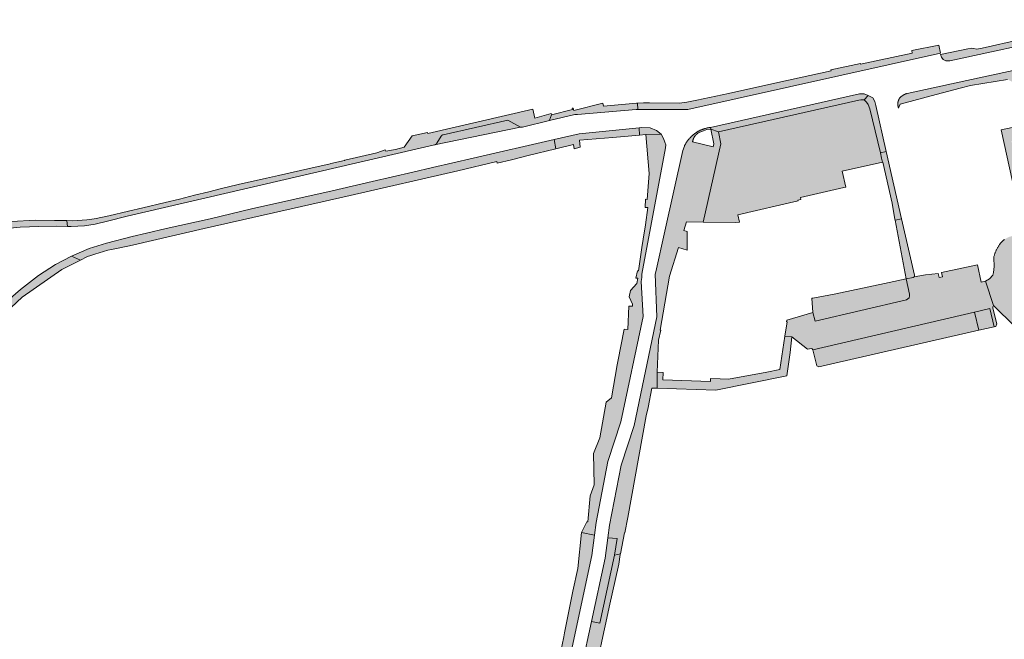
# Model space of a CAD drawing. Extents: x 97094 to 109644, y 463509 to 471969.
# Tile 343 of 362: x 106029 to 106265, y 470859 to 471007. Entities that reach past the tile are written whole.
import ezdxf

# ---------------------------------------------------------------- set-up
doc = ezdxf.new("R2010")
doc.units = 0
doc.layers.add('109 Onkruidbestrijding elementen', color=6, linetype='Continuous', lineweight=20, true_color=0xff00ff)

msp = doc.modelspace()

# ---------------------------------------------------------------- hatches: boundary and pattern name
at = {"layer": '109 Onkruidbestrijding elementen', "true_color": 0xff00ff}
for points in [[(106287.45, 471004.93), (106289.43, 471005.36), (106289.04, 471007.19), (106288.95, 471007.16), (106269.27, 471002.46), (106260.12, 471000.4), (106258.78, 471000.1), (106258.09, 471000.32), (106257.5, 471000.37), (106256.66, 471000.24), (106250.12, 470998.87), (106250.33, 470998.17), (106250.75, 470997.64), (106251.41, 470997.33), (106252.32, 470997.35), (106253.43, 470997.59), (106277.84, 471002.86), (106287.45, 471004.93)], [(106177.37, 470987.17), (106177.44, 470985.64), (106177.81, 470985.65), (106189.43, 470985.63), (106250.06, 470999.16), (106249.71, 471001.07), (106243.21, 470999.79), (106243.28, 470999.16), (106230.89, 470996.5), (106230.85, 470996.71), (106223.78, 470995.18), (106223.81, 470994.92), (106211.06, 470992.15), (106199.19, 470989.47), (106191.6, 470987.88), (106189.18, 470987.43), (106187.32, 470987.16), (106180.22, 470987.21), (106178.79, 470987.21), (106177.37, 470987.17)], [(106240.03, 470986), (106240.39, 470986.91), (106249.09, 470989.23), (106254.85, 470990.77), (106257.28, 470991.42), (106266.22, 470992.88), (106267.69, 470992.08), (106272.62, 470993.15), (106273.02, 470994.32), (106291.96, 470998.89), (106294.44, 470999.49), (106297.59, 471000.1), (106297.24, 471001.41), (106294.34, 471000.85), (106288.57, 470999.59), (106279.03, 470997.49), (106278.53, 470997.38), (106268.24, 470995.14), (106254.59, 470992.2), (106242.11, 470989.51), (106242.04, 470989.49), (106241.97, 470989.47), (106241.91, 470989.44), (106241.84, 470989.42), (106241.77, 470989.39), (106241.7, 470989.37), (106241.64, 470989.34), (106241.57, 470989.31), (106241.51, 470989.28), (106241.44, 470989.25), (106241.38, 470989.22), (106241.32, 470989.18), (106241.25, 470989.15), (106241.19, 470989.11), (106241.13, 470989.08), (106241.07, 470989.04), (106241.01, 470989), (106240.95, 470988.96), (106240.89, 470988.92), (106240.83, 470988.88), (106240.77, 470988.84), (106240.72, 470988.79), (106240.66, 470988.75), (106240.6, 470988.7), (106240.55, 470988.65), (106240.5, 470988.61), (106240.44, 470988.56), (106240.39, 470988.51), (106240.34, 470988.46), (106240.31, 470988.41), (106240.27, 470988.36), (106240.24, 470988.31), (106240.21, 470988.25), (106240.19, 470988.2), (106240.16, 470988.15), (106240.13, 470988.09), (106240.1, 470988.04), (106240.08, 470987.98), (106240.06, 470987.93), (106240.03, 470987.87), (106240.01, 470987.81), (106239.99, 470987.76), (106239.97, 470987.7), (106239.95, 470987.64), (106239.93, 470987.59), (106239.91, 470987.53), (106239.9, 470987.47), (106239.88, 470987.41), (106239.87, 470987.35), (106239.86, 470987.29), (106239.84, 470987.23), (106239.83, 470987.17), (106239.82, 470987.11), (106239.82, 470987.06), (106239.83, 470987), (106239.83, 470986.94), (106239.84, 470986.88), (106239.84, 470986.82), (106239.85, 470986.76), (106239.86, 470986.7), (106239.86, 470986.64), (106239.87, 470986.58), (106239.89, 470986.52), (106239.9, 470986.46), (106239.91, 470986.4), (106239.92, 470986.34), (106239.94, 470986.29), (106239.96, 470986.23), (106239.97, 470986.17), (106239.99, 470986.11), (106240.01, 470986.06), (106240.03, 470986)], [(106231.78, 470987.98), (106232.7, 470989.04), (106231.8, 470989.38), (106230.62, 470989.43), (106194.86, 470981.36), (106194.96, 470980.95), (106196.76, 470980.33), (106230.51, 470987.89), (106231, 470987.99), (106231.78, 470987.98)], [(106237.08, 470975.55), (106234.55, 470986.61), (106234.31, 470987.53), (106233.82, 470988.46), (106232.7, 470989.04), (106231.78, 470987.98), (106232.35, 470987.42), (106232.75, 470986.83), (106233.13, 470985.79), (106235.66, 470975.25), (106237.08, 470975.55)], [(106177.37, 470987.17), (106177.11, 470987.17), (106169.2, 470986.47), (106169.01, 470987.18), (106162.06, 470985.39), (106161.89, 470986), (106161.69, 470985.95), (106161.76, 470985.63), (106156.67, 470984.37), (106156.21, 470983.1), (106156.24, 470982.99), (106162.32, 470984.47), (106162.91, 470984.48), (106177.05, 470985.64), (106177.44, 470985.64), (106177.37, 470987.17)], [(106235.66, 470975.25), (106233.13, 470985.79), (106232.75, 470986.83), (106232.35, 470987.42), (106231.78, 470987.98), (106231, 470987.99), (106230.51, 470987.89), (106196.76, 470980.33), (106197.36, 470977.38), (106193.1, 470958.62), (106200.83, 470958.54), (106201.8, 470958.65), (106201.4, 470960.4), (106215.91, 470963.72), (106215.87, 470963.89), (106216.6, 470964.05), (106216.49, 470964.56), (106226.92, 470966.91), (106227.37, 470967.01), (106226.5, 470970.84), (106236.18, 470973.02), (106235.96, 470973.99), (106235.66, 470975.25)], [(106130.22, 470979.26), (106130.23, 470979.27), (106130.24, 470979.28), (106130.24, 470979.29), (106130.25, 470979.3), (106130.26, 470979.31), (106130.27, 470979.32), (106130.28, 470979.33), (106130.28, 470979.34), (106130.29, 470979.35), (106130.3, 470979.36), (106130.31, 470979.37), (106130.32, 470979.38), (106130.33, 470979.39), (106130.33, 470979.4), (106130.34, 470979.41), (106130.35, 470979.42), (106130.36, 470979.43), (106130.37, 470979.44), (106130.38, 470979.45), (106130.39, 470979.45), (106130.4, 470979.46), (106130.41, 470979.47), (106130.42, 470979.48), (106130.43, 470979.48), (106130.44, 470979.49), (106130.45, 470979.5), (106130.46, 470979.51), (106130.47, 470979.51), (106130.49, 470979.52), (106130.5, 470979.53), (106130.51, 470979.53), (106130.52, 470979.54), (106130.53, 470979.54), (106130.54, 470979.55), (106130.55, 470979.56), (106130.56, 470979.56), (106130.58, 470979.57), (106130.59, 470979.57), (106130.6, 470979.58), (106130.61, 470979.58), (106130.62, 470979.58), (106130.64, 470979.59), (106130.65, 470979.59), (106130.66, 470979.6), (106130.67, 470979.6), (106130.69, 470979.6), (106130.7, 470979.61), (106130.71, 470979.61), (106146.24, 470983.1), (106149.26, 470981.43), (106149.27, 470981.43), (106149.29, 470981.42), (106149.3, 470981.42), (106149.31, 470981.42), (106149.32, 470981.41), (106149.33, 470981.41), (106149.35, 470981.41), (106149.36, 470981.4), (106149.37, 470981.4), (106149.38, 470981.4), (106149.39, 470981.39), (106149.41, 470981.39), (106149.42, 470981.39), (106149.43, 470981.39), (106149.44, 470981.39), (106149.46, 470981.38), (106149.47, 470981.38), (106149.48, 470981.38), (106149.49, 470981.38), (106149.5, 470981.38), (106149.52, 470981.38), (106149.53, 470981.38), (106149.54, 470981.38), (106149.55, 470981.38), (106149.57, 470981.38), (106149.58, 470981.38), (106149.59, 470981.38), (106149.6, 470981.38), (106149.62, 470981.38), (106149.63, 470981.38), (106149.64, 470981.38), (106149.65, 470981.39), (106149.67, 470981.39), (106149.68, 470981.39), (106149.69, 470981.39), (106149.7, 470981.4), (106149.71, 470981.4), (106149.73, 470981.4), (106156.24, 470982.99), (106156.21, 470983.1), (106156.67, 470984.37), (106156.59, 470984.7), (106152.71, 470983.59), (106152.19, 470985.74), (106127.04, 470979.86), (106126.96, 470980.15), (106123.25, 470979.36), (106121.35, 470976.58), (106119.25, 470976.09), (106116.93, 470975.67), (106116.74, 470975.97), (106114.78, 470975.28), (106107.04, 470973.46), (106106.99, 470973.45), (106103.73, 470972.68), (106103.54, 470972.64), (106098.16, 470971.42), (106091.11, 470969.83), (106088.27, 470969.19), (106081.49, 470967.66), (106077.11, 470966.58), (106074.43, 470965.91), (106071.01, 470965.07), (106067.38, 470964.17), (106063.9, 470963.31), (106058.55, 470962.06), (106055.12, 470961.26), (106050.42, 470960.17), (106048.49, 470959.72), (106047.36, 470959.51), (106045.84, 470959.29), (106045.15, 470959.19), (106041.66, 470958.97), (106040.29, 470958.99), (106040.48, 470957.59), (106041.39, 470957.57), (106044.55, 470957.76), (106047.1, 470958.12), (106050.12, 470958.89), (106054.81, 470960.09), (106128.64, 470977.17), (106128.66, 470977.17), (106128.67, 470977.18), (106128.68, 470977.18), (106128.7, 470977.18), (106128.71, 470977.19), (106128.73, 470977.19), (106128.74, 470977.2), (106128.75, 470977.2), (106128.77, 470977.21), (106128.78, 470977.21), (106128.8, 470977.22), (106128.81, 470977.23), (106128.82, 470977.23), (106128.84, 470977.24), (106128.85, 470977.24), (106128.86, 470977.25), (106128.87, 470977.26), (106128.89, 470977.27), (106128.9, 470977.27), (106128.91, 470977.28), (106128.93, 470977.29), (106128.94, 470977.3), (106128.95, 470977.31), (106128.96, 470977.32), (106128.97, 470977.32), (106128.99, 470977.33), (106129, 470977.34), (106129.01, 470977.35), (106129.02, 470977.36), (106129.03, 470977.37), (106129.04, 470977.38), (106129.05, 470977.39), (106129.06, 470977.4), (106129.07, 470977.41), (106129.08, 470977.42), (106129.09, 470977.43), (106129.1, 470977.45), (106129.11, 470977.46), (106129.12, 470977.47), (106129.13, 470977.48), (106129.14, 470977.49), (106129.15, 470977.5), (106129.16, 470977.52), (106129.17, 470977.53), (106129.18, 470977.54), (106129.18, 470977.55), (106129.19, 470977.57), (106130.22, 470979.26)], [(106130.71, 470979.61), (106130.7, 470979.61), (106130.69, 470979.6), (106130.67, 470979.6), (106130.66, 470979.6), (106130.65, 470979.59), (106130.64, 470979.59), (106130.62, 470979.58), (106130.61, 470979.58), (106130.6, 470979.58), (106130.59, 470979.57), (106130.58, 470979.57), (106130.56, 470979.56), (106130.55, 470979.56), (106130.54, 470979.55), (106130.53, 470979.54), (106130.52, 470979.54), (106130.51, 470979.53), (106130.5, 470979.53), (106130.49, 470979.52), (106130.47, 470979.51), (106130.46, 470979.51), (106130.45, 470979.5), (106130.44, 470979.49), (106130.43, 470979.48), (106130.42, 470979.48), (106130.41, 470979.47), (106130.4, 470979.46), (106130.39, 470979.45), (106130.38, 470979.45), (106130.37, 470979.44), (106130.36, 470979.43), (106130.35, 470979.42), (106130.34, 470979.41), (106130.33, 470979.4), (106130.33, 470979.39), (106130.32, 470979.38), (106130.31, 470979.37), (106130.3, 470979.36), (106130.29, 470979.35), (106130.28, 470979.34), (106130.28, 470979.33), (106130.27, 470979.32), (106130.26, 470979.31), (106130.25, 470979.3), (106130.24, 470979.29), (106130.24, 470979.28), (106130.23, 470979.27), (106130.22, 470979.26), (106129.19, 470977.57), (106129.18, 470977.55), (106129.18, 470977.54), (106129.17, 470977.53), (106129.16, 470977.52), (106129.15, 470977.5), (106129.14, 470977.49), (106129.13, 470977.48), (106129.12, 470977.47), (106129.11, 470977.46), (106129.1, 470977.45), (106129.09, 470977.43), (106129.08, 470977.42), (106129.07, 470977.41), (106129.06, 470977.4), (106129.05, 470977.39), (106129.04, 470977.38), (106129.03, 470977.37), (106129.02, 470977.36), (106129.01, 470977.35), (106129, 470977.34), (106128.99, 470977.33), (106128.97, 470977.32), (106128.96, 470977.32), (106128.95, 470977.31), (106128.94, 470977.3), (106128.93, 470977.29), (106128.91, 470977.28), (106128.9, 470977.27), (106128.89, 470977.27), (106128.87, 470977.26), (106128.86, 470977.25), (106128.85, 470977.24), (106128.84, 470977.24), (106128.82, 470977.23), (106128.81, 470977.23), (106128.8, 470977.22), (106128.78, 470977.21), (106128.77, 470977.21), (106128.75, 470977.2), (106128.74, 470977.2), (106128.73, 470977.19), (106128.71, 470977.19), (106128.7, 470977.18), (106128.68, 470977.18), (106128.67, 470977.18), (106128.66, 470977.17), (106128.64, 470977.17), (106149.26, 470981.43), (106146.24, 470983.1), (106130.71, 470979.61)], [(106157.33, 470978.46), (106157.33, 470978.44), (106157.75, 470976.22), (106161.94, 470977.24), (106162.1, 470976.25), (106163.59, 470976.62), (106163.45, 470978.3), (106171.4, 470978.97), (106177.84, 470979.51), (106177.73, 470981.26), (106163.3, 470979.84), (106157.33, 470978.46)], [(106169.8, 470915.46), (106168.32, 470906.87), (106166.81, 470903.08), (106166.93, 470895.58), (106166, 470892.95), (106165.4, 470886.74), (106165.2, 470886.74), (106163.86, 470884.15), (106167.01, 470883.53), (106167.4, 470886.53), (106170.22, 470901.23), (106173.38, 470910.7), (106178.7, 470936.02), (106178.26, 470944.35), (106178.36, 470945.34), (106178.42, 470946.11), (106184.03, 470976.45), (106184.11, 470977.16), (106183.94, 470977.82), (106183.59, 470978.72), (106183.05, 470979.74), (106179.33, 470979.64), (106180.13, 470970.27), (106179.63, 470964.08), (106179.24, 470964.11), (106179.2, 470962.11), (106179.86, 470962.1), (106179.23, 470957.97), (106178.7, 470954.51), (106178.4, 470952.5), (106177.55, 470946.93), (106177.34, 470946.96), (106176.98, 470945.21), (106177.42, 470945.2), (106177.15, 470943.87), (106175.63, 470942.19), (106175.33, 470940.67), (106176.13, 470938.93), (106176.11, 470938.44), (106175.3, 470938.47), (106175.05, 470932.89), (106174.18, 470932.92), (106172.64, 470925.19), (106172.49, 470924.37), (106171.07, 470916.5), (106169.8, 470915.46)], [(106177.84, 470979.51), (106179.33, 470979.64), (106183.05, 470979.74), (106181.93, 470980.58), (106180.41, 470981.23), (106178.27, 470981.31), (106177.73, 470981.26), (106177.84, 470979.51)], [(106045.16, 470950.3), (106045.3, 470950.37), (106046.1, 470950.62), (106047.08, 470950.93), (106050.16, 470951.91), (106051.04, 470952.09), (106055.4, 470952.96), (106056.44, 470953.16), (106073.31, 470957.08), (106108.37, 470964.99), (106134.18, 470970.91), (106143.6, 470973.15), (106143.68, 470972.81), (106147.09, 470973.6), (106151.08, 470974.59), (106157.75, 470976.22), (106157.33, 470978.44), (106157.33, 470978.46), (106137.89, 470973.95), (106128.14, 470971.75), (106123.41, 470970.64), (106113.64, 470968.35), (106104.06, 470966.14), (106094.38, 470963.99), (106084.7, 470961.84), (106074.75, 470959.44), (106064.16, 470957.07), (106059.43, 470955.96), (106056.02, 470955.17), (106049.86, 470953.54), (106045.68, 470952.33), (106041.44, 470950.47), (106043.6, 470949.52), (106045.16, 470950.3)], [(106240.77, 470959.42), (106237.08, 470975.55), (106235.66, 470975.25), (106235.96, 470973.99), (106236.18, 470973.02), (106236.26, 470973.04), (106238.49, 470963.15), (106239.17, 470959.23), (106239.21, 470959.06), (106240.77, 470959.42)], [(105980.56, 470937.16), (105981.48, 470937.88), (105983.62, 470939.66), (105987.76, 470943.11), (105992.85, 470946.41), (105997.45, 470948.93), (106002.05, 470950.91), (106007.26, 470952.71), (106012.49, 470954.39), (106017.97, 470955.79), (106024.37, 470956.95), (106029.12, 470957.43), (106033.58, 470957.61), (106037.81, 470957.67), (106040.48, 470957.59), (106040.29, 470958.99), (106037.34, 470959.05), (106032.76, 470959.1), (106027.07, 470958.74), (106022.02, 470958.14), (106019.45, 470957.6), (106017.11, 470957.12), (106011.33, 470955.49), (106003.19, 470952.85), (105998.77, 470951.08), (105993.78, 470948.83), (105990.88, 470946.96), (105988.92, 470945.69), (105983.08, 470941.14), (105979.9, 470938.43), (105978.77, 470937.7), (105977.7, 470937.32), (105978.69, 470936.16), (105978.68, 470936.15), (105978.78, 470936.18), (105978.87, 470936.22), (105978.97, 470936.25), (105979.06, 470936.29), (105979.16, 470936.33), (105979.25, 470936.37), (105979.35, 470936.41), (105979.44, 470936.45), (105979.53, 470936.5), (105979.62, 470936.54), (105979.71, 470936.59), (105979.8, 470936.64), (105979.89, 470936.69), (105979.97, 470936.75), (105980.06, 470936.8), (105980.15, 470936.86), (105980.23, 470936.91), (105980.31, 470936.97), (105980.4, 470937.03), (105980.48, 470937.09), (105980.56, 470937.16)], [(106243.75, 470945.48), (106243.83, 470945.68), (106243.86, 470945.91), (106240.77, 470959.42), (106239.21, 470959.06), (106241.88, 470945.01), (106243.5, 470945.35), (106243.74, 470945.47), (106243.75, 470945.48)], [(106021.3, 470932.26), (106021.96, 470933.02), (106022.57, 470933.72), (106024.26, 470935.67), (106029.62, 470940.65), (106039.14, 470947.28), (106043.6, 470949.52), (106041.44, 470950.47), (106037.59, 470948.44), (106033.56, 470945.8), (106029.19, 470942.48), (106024.27, 470938.23), (106020.2, 470934.12), (106016.46, 470929.13), (106013.24, 470923.22), (106010.7, 470916.78), (106008.79, 470910.39), (106007.36, 470903.07), (106006.65, 470895.11), (106006.61, 470888.79), (106007.31, 470882.68), (106009.38, 470873.32), (106010.61, 470873.56), (106009.14, 470880.64), (106008.29, 470885.02), (106008.17, 470886.68), (106008.07, 470888.1), (106008.01, 470888.79), (106007.96, 470893.54), (106008.59, 470900.62), (106009.76, 470907.27), (106011.54, 470914.91), (106013.76, 470919.96), (106014.18, 470920.92), (106015.25, 470923.34), (106019.22, 470929.86), (106021.3, 470932.26)], [(106258.95, 470948.42), (106250.32, 470946.51), (106250.55, 470945.51), (106249.76, 470945.32), (106249.52, 470946.34), (106246.46, 470945.96), (106243.75, 470945.48), (106243.74, 470945.47), (106243.5, 470945.35), (106241.88, 470945.01), (106242.66, 470941.33), (106242.68, 470940.95), (106242.59, 470940.44), (106241.95, 470939.99), (106219.97, 470934.86), (106219.48, 470936.92), (106213.21, 470935.14), (106213.14, 470934.67), (106213.25, 470934.7), (106212.73, 470931.24), (106214.39, 470931.14), (106218.17, 470928.15), (106219.1, 470928.29), (106219.28, 470928.22), (106219.42, 470928.02), (106258.27, 470937.05), (106261.95, 470937.92), (106262.96, 470933.51), (106263.38, 470933.61), (106263.66, 470934.25), (106262.63, 470938.01), (106262.68, 470938.29), (106262.81, 470938.59), (106260.86, 470944.47), (106259.88, 470944.24), (106258.95, 470948.42)], [(106219.45, 470940.39), (106219.22, 470940.35), (106219.48, 470936.92), (106219.97, 470934.86), (106241.95, 470939.99), (106242.59, 470940.44), (106242.68, 470940.95), (106242.66, 470941.33), (106241.88, 470945.01), (106237.78, 470944.17), (106232.87, 470943.07), (106232.87, 470943.1), (106224.57, 470941.33), (106219.45, 470940.39)], [(106259.28, 470932.67), (106258.27, 470937.05), (106219.42, 470928.02), (106220.41, 470924.17), (106220.91, 470923.9), (106259.28, 470932.67)], [(106259.28, 470932.67), (106262.96, 470933.51), (106261.95, 470937.92), (106258.27, 470937.05), (106259.28, 470932.67)], [(106208.36, 470922.66), (106199.22, 470920.92), (106197.17, 470921.03), (106194.88, 470921.11), (106194.85, 470920.36), (106183.43, 470920.75), (106183.5, 470922.55), (106182.1, 470922.6), (106182.06, 470918.97), (106182.05, 470918.89), (106182.01, 470918.77), (106196.15, 470918.34), (106213.21, 470921.71), (106214.02, 470927.36), (106214.39, 470931.14), (106212.73, 470931.24), (106211.55, 470923.25), (106208.36, 470922.66)], [(106167.01, 470883.53), (106163.86, 470884.15), (106162.99, 470875.55), (106161.79, 470870.12), (106159.78, 470860.1), (106159.67, 470859.09), (106158.03, 470851.42), (106156.39, 470843.75), (106155.24, 470837.04), (106155.22, 470836.1), (106154.4, 470830.34), (106153.63, 470824.96), (106152.15, 470814.7), (106150.6, 470803), (106150.6, 470802.95), (106148.75, 470791.27), (106148.25, 470788.28), (106151.65, 470788.43), (106151.86, 470789.4), (106156.07, 470819.35), (106155.88, 470826.91), (106160.9, 470853.26), (106166.36, 470878.65), (106167.01, 470883.53)], [(106170.22, 470882.91), (106169.57, 470878), (106166.29, 470862.84), (106168.31, 470862.37), (106171.86, 470878.75), (106172.43, 470882.68), (106170.22, 470882.91)], [(106166.29, 470862.84), (106163.96, 470852.07), (106165.96, 470851.78), (106163.04, 470836.35), (106161.07, 470836.74), (106159.18, 470826.67), (106159.33, 470819.14), (106155.03, 470788.59), (106157.13, 470788.49), (106158.92, 470801.2), (106161.76, 470819.5), (106163.63, 470830.88), (106168.16, 470855.03), (106169.03, 470859.18), (106170, 470863.6), (106170.58, 470866.24), (106172.83, 470876.55), (106173.21, 470878.89), (106173.24, 470879.04), (106171.86, 470878.75), (106168.31, 470862.37), (106166.29, 470862.84)]]:
    msp.add_hatch(color=6, dxfattribs=at).paths.add_polyline_path(points)
h = msp.add_hatch(color=6, dxfattribs=at)
h.paths.add_polyline_path([(106264.7, 470980.75), (106269.38, 470959.27), (106273.4, 470960.12), (106273.55, 470959.41), (106273.56, 470959.36), (106273.57, 470959.32), (106273.58, 470959.27), (106273.59, 470959.23), (106273.59, 470959.18), (106273.6, 470959.14), (106273.6, 470959.09), (106273.61, 470959.05), (106273.61, 470959), (106273.61, 470958.96), (106273.61, 470958.91), (106273.62, 470958.87), (106273.62, 470958.82), (106273.61, 470958.78), (106273.61, 470958.73), (106273.61, 470958.69), (106273.61, 470958.64), (106273.6, 470958.6), (106273.6, 470958.55), (106273.6, 470958.51), (106273.59, 470958.46), (106273.58, 470958.42), (106273.58, 470958.37), (106273.57, 470958.33), (106273.56, 470958.28), (106273.55, 470958.24), (106273.54, 470958.19), (106273.53, 470958.15), (106273.52, 470958.11), (106273.5, 470958.06), (106273.49, 470958.02), (106273.48, 470957.98), (106273.46, 470957.93), (106273.45, 470957.89), (106273.43, 470957.85), (106273.41, 470957.81), (106273.39, 470957.76), (106273.38, 470957.72), (106273.36, 470957.68), (106273.34, 470957.64), (106273.32, 470957.6), (106273.3, 470957.56), (106273.27, 470957.52), (106273.25, 470957.48), (106273.23, 470957.44), (106273.21, 470957.4), (106273.18, 470957.36), (106273.16, 470957.33), (106273.13, 470957.29), (106273.11, 470957.25), (106273.08, 470957.21), (106273.05, 470957.18), (106273.02, 470957.14), (106272.99, 470957.11), (106272.97, 470957.07), (106272.94, 470957.04), (106272.91, 470957.01), (106272.87, 470956.97), (106272.84, 470956.94), (106272.81, 470956.91), (106272.78, 470956.88), (106272.75, 470956.84), (106272.71, 470956.81), (106272.68, 470956.78), (106272.64, 470956.75), (106272.61, 470956.73), (106272.57, 470956.7), (106272.54, 470956.67), (106272.5, 470956.64), (106272.46, 470956.62), (106272.43, 470956.59), (106272.39, 470956.56), (106272.35, 470956.54), (106272.31, 470956.52), (106272.27, 470956.49), (106272.23, 470956.47), (106272.19, 470956.45), (106272.15, 470956.43), (106272.11, 470956.41), (106272.07, 470956.39), (106272.03, 470956.37), (106271.99, 470956.35), (106271.95, 470956.33), (106271.91, 470956.31), (106271.87, 470956.3), (106271.82, 470956.28), (106271.78, 470956.27), (106271.74, 470956.25), (106271.69, 470956.24), (106271.65, 470956.23), (106271.61, 470956.21), (106271.56, 470956.2), (106271.52, 470956.19), (106270.1, 470955.86), (106270.09, 470955.85), (106267.67, 470955.34), (106267.58, 470955.33), (106267.5, 470955.32), (106267.41, 470955.3), (106267.33, 470955.28), (106267.24, 470955.27), (106267.16, 470955.25), (106267.07, 470955.22), (106266.99, 470955.2), (106266.91, 470955.18), (106266.82, 470955.15), (106266.74, 470955.13), (106266.66, 470955.1), (106266.58, 470955.07), (106266.5, 470955.04), (106266.42, 470955), (106266.34, 470954.97), (106266.26, 470954.93), (106266.18, 470954.9), (106266.1, 470954.86), (106266.03, 470954.82), (106265.95, 470954.78), (106265.88, 470954.73), (106265.8, 470954.69), (106265.73, 470954.65), (106265.65, 470954.6), (106265.58, 470954.55), (106265.51, 470954.5), (106265.44, 470954.45), (106265.37, 470954.4), (106265.3, 470954.35), (106265.23, 470954.3), (106265.17, 470954.24), (106265.1, 470954.18), (106265.04, 470954.13), (106264.97, 470954.07), (106264.91, 470954.01), (106264.85, 470953.95), (106264.79, 470953.89), (106264.73, 470953.82), (106264.67, 470953.76), (106264.61, 470953.7), (106264.56, 470953.63), (106264.5, 470953.56), (106264.45, 470953.5), (106264.39, 470953.43), (106264.34, 470953.36), (106264.25, 470953.23), (106264.16, 470953.1), (106264.08, 470952.97), (106263.99, 470952.84), (106263.91, 470952.7), (106263.83, 470952.57), (106263.76, 470952.43), (106263.68, 470952.29), (106263.61, 470952.15), (106263.54, 470952.01), (106263.47, 470951.87), (106263.41, 470951.73), (106263.35, 470951.58), (106263.29, 470951.44), (106263.23, 470951.29), (106263.18, 470951.14), (106263.12, 470951), (106263.08, 470950.85), (106263.03, 470950.7), (106262.99, 470950.55), (106262.94, 470950.4), (106262.91, 470950.24), (106262.87, 470950.09), (106262.91, 470949.72), (106262.94, 470949.34), (106262.96, 470948.68), (106262.95, 470947.97), (106262.89, 470947.27), (106262.8, 470946.57), (106262.66, 470945.88), (106261.88, 470945.02), (106260.86, 470944.47), (106262.81, 470938.59), (106267.93, 470933.57), (106271.57, 470934.31), (106272.19, 470934.46), (106268.99, 470948.88), (106268.98, 470948.93), (106268.97, 470948.98), (106268.96, 470949.03), (106268.95, 470949.08), (106268.94, 470949.13), (106268.94, 470949.18), (106268.93, 470949.23), (106268.92, 470949.28), (106268.92, 470949.34), (106268.92, 470949.39), (106268.92, 470949.44), (106268.91, 470949.49), (106268.91, 470949.54), (106268.91, 470949.59), (106268.91, 470949.64), (106268.92, 470949.69), (106268.92, 470949.74), (106268.92, 470949.8), (106268.93, 470949.85), (106268.93, 470949.9), (106268.94, 470949.95), (106268.95, 470950), (106268.95, 470950.05), (106268.96, 470950.1), (106268.97, 470950.15), (106268.98, 470950.2), (106268.99, 470950.25), (106269.01, 470950.3), (106269.02, 470950.35), (106269.03, 470950.4), (106269.05, 470950.45), (106269.06, 470950.5), (106269.08, 470950.54), (106269.09, 470950.59), (106269.11, 470950.64), (106269.13, 470950.69), (106269.15, 470950.74), (106269.17, 470950.78), (106269.19, 470950.83), (106269.21, 470950.88), (106269.23, 470950.92), (106269.26, 470950.97), (106269.28, 470951.01), (106269.31, 470951.06), (106269.33, 470951.1), (106269.36, 470951.15), (106269.38, 470951.19), (106269.41, 470951.23), (106269.44, 470951.28), (106269.47, 470951.32), (106269.5, 470951.36), (106269.53, 470951.4), (106269.56, 470951.44), (106269.59, 470951.48), (106269.62, 470951.52), (106269.66, 470951.56), (106269.69, 470951.6), (106269.72, 470951.64), (106269.76, 470951.67), (106269.79, 470951.71), (106269.83, 470951.75), (106269.87, 470951.78), (106269.9, 470951.82), (106269.94, 470951.85), (106269.98, 470951.89), (106270.02, 470951.92), (106270.06, 470951.95), (106270.1, 470951.98), (106270.14, 470952.02), (106270.18, 470952.05), (106270.22, 470952.08), (106270.26, 470952.11), (106270.31, 470952.13), (106270.35, 470952.16), (106270.39, 470952.19), (106270.44, 470952.21), (106270.48, 470952.24), (106270.53, 470952.27), (106270.57, 470952.29), (106270.62, 470952.31), (106270.66, 470952.34), (106270.71, 470952.36), (106270.76, 470952.38), (106270.8, 470952.4), (106270.85, 470952.42), (106270.9, 470952.44), (106270.95, 470952.45), (106270.99, 470952.47), (106271.04, 470952.49), (106271.09, 470952.5), (106271.14, 470952.52), (106271.19, 470952.53), (106271.24, 470952.55), (106271.29, 470952.56), (106271.34, 470952.57), (106275.41, 470953.47), (106275.51, 470953.49), (106275.6, 470953.52), (106275.7, 470953.54), (106275.79, 470953.57), (106275.89, 470953.6), (106275.98, 470953.62), (106276.07, 470953.66), (106276.16, 470953.69), (106276.26, 470953.72), (106276.35, 470953.76), (106276.44, 470953.8), (106276.53, 470953.83), (106276.62, 470953.88), (106276.7, 470953.92), (106276.79, 470953.96), (106276.88, 470954), (106276.97, 470954.05), (106277.05, 470954.1), (106277.14, 470954.15), (106277.22, 470954.2), (106277.3, 470954.25), (106277.38, 470954.3), (106277.47, 470954.36), (106277.55, 470954.41), (106277.63, 470954.47), (106277.7, 470954.53), (106277.78, 470954.59), (106277.86, 470954.65), (106277.93, 470954.71), (106278.01, 470954.77), (106278.08, 470954.84), (106278.15, 470954.9), (106278.22, 470954.97), (106278.29, 470955.04), (106278.36, 470955.11), (106278.43, 470955.18), (106278.5, 470955.25), (106278.56, 470955.32), (106278.63, 470955.4), (106278.69, 470955.47), (106278.75, 470955.55), (106278.81, 470955.63), (106278.87, 470955.7), (106278.93, 470955.78), (106278.99, 470955.86), (106279.04, 470955.94), (106279.09, 470956.02), (106279.15, 470956.11), (106279.2, 470956.19), (106279.25, 470956.27), (106279.3, 470956.36), (106279.34, 470956.44), (106279.39, 470956.53), (106279.43, 470956.62), (106279.48, 470956.71), (106279.52, 470956.8), (106279.56, 470956.88), (106279.59, 470956.97), (106279.63, 470957.07), (106279.67, 470957.16), (106279.7, 470957.25), (106279.73, 470957.34), (106279.76, 470957.43), (106279.79, 470957.53), (106279.82, 470957.62), (106279.84, 470957.72), (106279.87, 470957.81), (106279.89, 470957.91), (106279.91, 470958), (106279.93, 470958.1), (106279.95, 470958.19), (106279.97, 470958.29), (106279.98, 470958.39), (106280, 470958.48), (106280.01, 470958.58), (106280.02, 470958.68), (106280.03, 470958.77), (106280.03, 470958.87), (106280.04, 470958.97), (106280.04, 470959.07), (106280.04, 470959.16), (106280.04, 470959.26), (106280.04, 470959.36), (106280.04, 470959.46), (106280.03, 470959.56), (106280.03, 470959.65), (106280.02, 470959.75), (106280.01, 470959.85), (106280, 470959.95), (106279.99, 470960.04), (106279.97, 470960.14), (106279.96, 470960.24), (106279.94, 470960.33), (106279.92, 470960.43), (106279.9, 470960.52), (106279.22, 470963.57), (106284.03, 470964.65), (106278.57, 470989.4), (106273.72, 470988.34), (106272.62, 470993.15), (106267.69, 470992.08), (106269.97, 470981.88), (106264.7, 470980.75)])
h.paths.add_polyline_path([(106267.86, 470974.77), (106267.17, 470978.05), (106269.62, 470978.56), (106270.3, 470975.28), (106267.86, 470974.77)])
h = msp.add_hatch(color=6, dxfattribs=at)
h.paths.add_polyline_path([(106194.86, 470981.36), (106194.73, 470981.34), (106194.6, 470981.32), (106194.47, 470981.3), (106194.33, 470981.28), (106194.2, 470981.25), (106194.07, 470981.22), (106193.94, 470981.19), (106193.81, 470981.16), (106193.68, 470981.12), (106193.55, 470981.09), (106193.42, 470981.05), (106193.3, 470981.01), (106193.17, 470980.96), (106193.04, 470980.92), (106192.92, 470980.87), (106192.79, 470980.82), (106192.67, 470980.77), (106192.55, 470980.72), (106192.42, 470980.66), (106192.3, 470980.6), (106192.18, 470980.54), (106192.07, 470980.48), (106191.95, 470980.42), (106191.83, 470980.35), (106191.71, 470980.28), (106191.6, 470980.21), (106191.49, 470980.14), (106191.37, 470980.07), (106191.26, 470979.99), (106191.15, 470979.92), (106191.05, 470979.84), (106190.94, 470979.76), (106190.83, 470979.67), (106190.73, 470979.59), (106190.63, 470979.5), (106190.53, 470979.41), (106190.43, 470979.32), (106190.33, 470979.23), (106190.23, 470979.14), (106190.14, 470979.05), (106190.04, 470978.95), (106189.95, 470978.85), (106189.86, 470978.75), (106189.77, 470978.65), (106189.68, 470978.55), (106189.6, 470978.45), (106189.52, 470978.34), (106189.43, 470978.24), (106189.35, 470978.13), (106189.28, 470978.02), (106189.2, 470977.91), (106189.12, 470977.8), (106189.05, 470977.68), (106188.98, 470977.57), (106188.91, 470977.46), (106188.85, 470977.34), (106188.78, 470977.22), (106188.72, 470977.1), (106188.66, 470976.98), (106188.6, 470976.86), (106188.22, 470975.83), (106183.9, 470956.44), (106181.73, 470946.73), (106181.59, 470946.12), (106181.97, 470935.88), (106176.55, 470909.83), (106173.39, 470900.34), (106170.61, 470885.9), (106170.22, 470882.91), (106172.43, 470882.68), (106171.86, 470878.75), (106173.24, 470879.04), (106174.2, 470884.06), (106174.27, 470884.06), (106174.99, 470887.76), (106179.39, 470912.13), (106179.88, 470914.12), (106180.78, 470918.81), (106182.01, 470918.77), (106182.05, 470918.89), (106182.06, 470918.97), (106182.1, 470922.6), (106182.36, 470930.31), (106182.91, 470932.74), (106182.81, 470932.74), (106185.06, 470945.67), (106187.21, 470952.56), (106189.27, 470951.92), (106189.3, 470956.36), (106188.49, 470956.62), (106189.13, 470958.67), (106193.1, 470958.62), (106197.36, 470977.38), (106196.76, 470980.33), (106194.96, 470980.95), (106194.86, 470981.36)])
h.paths.add_polyline_path([(106194.96, 470980.95), (106195.64, 470977.44), (106195.5, 470976.73), (106190.57, 470977.91), (106190.57, 470977.96), (106190.58, 470978.01), (106190.59, 470978.06), (106190.6, 470978.11), (106190.61, 470978.16), (106190.63, 470978.21), (106190.64, 470978.26), (106190.65, 470978.31), (106190.67, 470978.36), (106190.68, 470978.4), (106190.7, 470978.45), (106190.72, 470978.5), (106190.74, 470978.55), (106190.76, 470978.6), (106190.77, 470978.64), (106190.8, 470978.69), (106190.82, 470978.74), (106190.84, 470978.78), (106190.86, 470978.83), (106190.88, 470978.87), (106190.91, 470978.92), (106190.93, 470978.96), (106190.96, 470979.01), (106190.99, 470979.05), (106191.01, 470979.09), (106191.04, 470979.14), (106191.07, 470979.18), (106191.1, 470979.22), (106191.13, 470979.26), (106191.16, 470979.3), (106191.19, 470979.34), (106191.22, 470979.38), (106191.26, 470979.42), (106191.29, 470979.46), (106191.33, 470979.5), (106191.36, 470979.54), (106191.4, 470979.57), (106191.43, 470979.61), (106191.47, 470979.65), (106191.5, 470979.68), (106191.54, 470979.72), (106191.58, 470979.75), (106191.62, 470979.78), (106191.66, 470979.81), (106191.7, 470979.85), (106191.74, 470979.88), (106191.78, 470979.91), (106191.82, 470979.94), (106191.86, 470979.97), (106191.91, 470980), (106191.95, 470980.02), (106193.19, 470980.52), (106193.98, 470980.87), (106194.96, 470980.95)])

# ---------------------------------------------------------------- linework, layer by layer
at = {"layer": '109 Onkruidbestrijding elementen', "color": 3, "true_color": 0x00ff00}
for points in [[(106287.45, 471004.93), (106289.43, 471005.36), (106289.04, 471007.19), (106288.95, 471007.16), (106269.27, 471002.46), (106260.12, 471000.4), (106258.78, 471000.1), (106258.09, 471000.32), (106257.5, 471000.37), (106256.66, 471000.24), (106250.12, 470998.87), (106250.33, 470998.17), (106250.75, 470997.64), (106251.41, 470997.33), (106252.32, 470997.35), (106253.43, 470997.59), (106277.84, 471002.86), (106287.45, 471004.93)], [(106177.37, 470987.17), (106177.44, 470985.64), (106177.81, 470985.65), (106189.43, 470985.63), (106250.06, 470999.16), (106249.71, 471001.07), (106243.21, 470999.79), (106243.28, 470999.16), (106230.89, 470996.5), (106230.85, 470996.71), (106223.78, 470995.18), (106223.81, 470994.92), (106211.06, 470992.15), (106199.19, 470989.47), (106191.6, 470987.88), (106189.18, 470987.43), (106187.32, 470987.16), (106180.22, 470987.21), (106178.79, 470987.21), (106177.37, 470987.17)], [(106231.78, 470987.98), (106232.7, 470989.04), (106231.8, 470989.38), (106230.62, 470989.43), (106194.86, 470981.36), (106194.96, 470980.95), (106196.76, 470980.33), (106230.51, 470987.89), (106231, 470987.99), (106231.78, 470987.98)], [(106237.08, 470975.55), (106234.55, 470986.61), (106234.31, 470987.53), (106233.82, 470988.46), (106232.7, 470989.04), (106231.78, 470987.98), (106232.35, 470987.42), (106232.75, 470986.83), (106233.13, 470985.79), (106235.66, 470975.25), (106237.08, 470975.55)], [(106177.37, 470987.17), (106177.11, 470987.17), (106169.2, 470986.47), (106169.01, 470987.18), (106162.06, 470985.39), (106161.89, 470986), (106161.69, 470985.95), (106161.76, 470985.63), (106156.67, 470984.37), (106156.21, 470983.1), (106156.24, 470982.99), (106162.32, 470984.47), (106162.91, 470984.48), (106177.05, 470985.64), (106177.44, 470985.64), (106177.37, 470987.17)], [(106235.66, 470975.25), (106233.13, 470985.79), (106232.75, 470986.83), (106232.35, 470987.42), (106231.78, 470987.98), (106231, 470987.99), (106230.51, 470987.89), (106196.76, 470980.33), (106197.36, 470977.38), (106193.1, 470958.62), (106200.83, 470958.54), (106201.8, 470958.65), (106201.4, 470960.4), (106215.91, 470963.72), (106215.87, 470963.89), (106216.6, 470964.05), (106216.49, 470964.56), (106226.92, 470966.91), (106227.37, 470967.01), (106226.5, 470970.84), (106236.18, 470973.02), (106235.96, 470973.99), (106235.66, 470975.25)], [(106130.22, 470979.26), (106130.23, 470979.27), (106130.24, 470979.28), (106130.24, 470979.29), (106130.25, 470979.3), (106130.26, 470979.31), (106130.27, 470979.32), (106130.28, 470979.33), (106130.28, 470979.34), (106130.29, 470979.35), (106130.3, 470979.36), (106130.31, 470979.37), (106130.32, 470979.38), (106130.33, 470979.39), (106130.33, 470979.4), (106130.34, 470979.41), (106130.35, 470979.42), (106130.36, 470979.43), (106130.37, 470979.44), (106130.38, 470979.45), (106130.39, 470979.45), (106130.4, 470979.46), (106130.41, 470979.47), (106130.42, 470979.48), (106130.43, 470979.48), (106130.44, 470979.49), (106130.45, 470979.5), (106130.46, 470979.51), (106130.47, 470979.51), (106130.49, 470979.52), (106130.5, 470979.53), (106130.51, 470979.53), (106130.52, 470979.54), (106130.53, 470979.54), (106130.54, 470979.55), (106130.55, 470979.56), (106130.56, 470979.56), (106130.58, 470979.57), (106130.59, 470979.57), (106130.6, 470979.58), (106130.61, 470979.58), (106130.62, 470979.58), (106130.64, 470979.59), (106130.65, 470979.59), (106130.66, 470979.6), (106130.67, 470979.6), (106130.69, 470979.6), (106130.7, 470979.61), (106130.71, 470979.61), (106146.24, 470983.1), (106149.26, 470981.43), (106149.27, 470981.43), (106149.29, 470981.42), (106149.3, 470981.42), (106149.31, 470981.42), (106149.32, 470981.41), (106149.33, 470981.41), (106149.35, 470981.41), (106149.36, 470981.4), (106149.37, 470981.4), (106149.38, 470981.4), (106149.39, 470981.39), (106149.41, 470981.39), (106149.42, 470981.39), (106149.43, 470981.39), (106149.44, 470981.39), (106149.46, 470981.38), (106149.47, 470981.38), (106149.48, 470981.38), (106149.49, 470981.38), (106149.5, 470981.38), (106149.52, 470981.38), (106149.53, 470981.38), (106149.54, 470981.38), (106149.55, 470981.38), (106149.57, 470981.38), (106149.58, 470981.38), (106149.59, 470981.38), (106149.6, 470981.38), (106149.62, 470981.38), (106149.63, 470981.38), (106149.64, 470981.38), (106149.65, 470981.39), (106149.67, 470981.39), (106149.68, 470981.39), (106149.69, 470981.39), (106149.7, 470981.4), (106149.71, 470981.4), (106149.73, 470981.4), (106156.24, 470982.99), (106156.21, 470983.1), (106156.67, 470984.37), (106156.59, 470984.7), (106152.71, 470983.59), (106152.19, 470985.74), (106127.04, 470979.86), (106126.96, 470980.15), (106123.25, 470979.36), (106121.35, 470976.58), (106119.25, 470976.09), (106116.93, 470975.67), (106116.74, 470975.97), (106114.78, 470975.28), (106107.04, 470973.46), (106106.99, 470973.45), (106103.73, 470972.68), (106103.54, 470972.64), (106098.16, 470971.42), (106091.11, 470969.83), (106088.27, 470969.19), (106081.49, 470967.66), (106077.11, 470966.58), (106074.43, 470965.91), (106071.01, 470965.07), (106067.38, 470964.17), (106063.9, 470963.31), (106058.55, 470962.06), (106055.12, 470961.26), (106050.42, 470960.17), (106048.49, 470959.72), (106047.36, 470959.51), (106045.84, 470959.29), (106045.15, 470959.19), (106041.66, 470958.97), (106040.29, 470958.99), (106040.48, 470957.59), (106041.39, 470957.57), (106044.55, 470957.76), (106047.1, 470958.12), (106050.12, 470958.89), (106054.81, 470960.09), (106128.64, 470977.17), (106128.66, 470977.17), (106128.67, 470977.18), (106128.68, 470977.18), (106128.7, 470977.18), (106128.71, 470977.19), (106128.73, 470977.19), (106128.74, 470977.2), (106128.75, 470977.2), (106128.77, 470977.21), (106128.78, 470977.21), (106128.8, 470977.22), (106128.81, 470977.23), (106128.82, 470977.23), (106128.84, 470977.24), (106128.85, 470977.24), (106128.86, 470977.25), (106128.87, 470977.26), (106128.89, 470977.27), (106128.9, 470977.27), (106128.91, 470977.28), (106128.93, 470977.29), (106128.94, 470977.3), (106128.95, 470977.31), (106128.96, 470977.32), (106128.97, 470977.32), (106128.99, 470977.33), (106129, 470977.34), (106129.01, 470977.35), (106129.02, 470977.36), (106129.03, 470977.37), (106129.04, 470977.38), (106129.05, 470977.39), (106129.06, 470977.4), (106129.07, 470977.41), (106129.08, 470977.42), (106129.09, 470977.43), (106129.1, 470977.45), (106129.11, 470977.46), (106129.12, 470977.47), (106129.13, 470977.48), (106129.14, 470977.49), (106129.15, 470977.5), (106129.16, 470977.52), (106129.17, 470977.53), (106129.18, 470977.54), (106129.18, 470977.55), (106129.19, 470977.57), (106130.22, 470979.26)], [(106130.71, 470979.61), (106130.7, 470979.61), (106130.69, 470979.6), (106130.67, 470979.6), (106130.66, 470979.6), (106130.65, 470979.59), (106130.64, 470979.59), (106130.62, 470979.58), (106130.61, 470979.58), (106130.6, 470979.58), (106130.59, 470979.57), (106130.58, 470979.57), (106130.56, 470979.56), (106130.55, 470979.56), (106130.54, 470979.55), (106130.53, 470979.54), (106130.52, 470979.54), (106130.51, 470979.53), (106130.5, 470979.53), (106130.49, 470979.52), (106130.47, 470979.51), (106130.46, 470979.51), (106130.45, 470979.5), (106130.44, 470979.49), (106130.43, 470979.48), (106130.42, 470979.48), (106130.41, 470979.47), (106130.4, 470979.46), (106130.39, 470979.45), (106130.38, 470979.45), (106130.37, 470979.44), (106130.36, 470979.43), (106130.35, 470979.42), (106130.34, 470979.41), (106130.33, 470979.4), (106130.33, 470979.39), (106130.32, 470979.38), (106130.31, 470979.37), (106130.3, 470979.36), (106130.29, 470979.35), (106130.28, 470979.34), (106130.28, 470979.33), (106130.27, 470979.32), (106130.26, 470979.31), (106130.25, 470979.3), (106130.24, 470979.29), (106130.24, 470979.28), (106130.23, 470979.27), (106130.22, 470979.26), (106129.19, 470977.57), (106129.18, 470977.55), (106129.18, 470977.54), (106129.17, 470977.53), (106129.16, 470977.52), (106129.15, 470977.5), (106129.14, 470977.49), (106129.13, 470977.48), (106129.12, 470977.47), (106129.11, 470977.46), (106129.1, 470977.45), (106129.09, 470977.43), (106129.08, 470977.42), (106129.07, 470977.41), (106129.06, 470977.4), (106129.05, 470977.39), (106129.04, 470977.38), (106129.03, 470977.37), (106129.02, 470977.36), (106129.01, 470977.35), (106129, 470977.34), (106128.99, 470977.33), (106128.97, 470977.32), (106128.96, 470977.32), (106128.95, 470977.31), (106128.94, 470977.3), (106128.93, 470977.29), (106128.91, 470977.28), (106128.9, 470977.27), (106128.89, 470977.27), (106128.87, 470977.26), (106128.86, 470977.25), (106128.85, 470977.24), (106128.84, 470977.24), (106128.82, 470977.23), (106128.81, 470977.23), (106128.8, 470977.22), (106128.78, 470977.21), (106128.77, 470977.21), (106128.75, 470977.2), (106128.74, 470977.2), (106128.73, 470977.19), (106128.71, 470977.19), (106128.7, 470977.18), (106128.68, 470977.18), (106128.67, 470977.18), (106128.66, 470977.17), (106128.64, 470977.17), (106149.26, 470981.43), (106146.24, 470983.1), (106130.71, 470979.61)], [(106157.33, 470978.46), (106157.33, 470978.44), (106157.75, 470976.22), (106161.94, 470977.24), (106162.1, 470976.25), (106163.59, 470976.62), (106163.45, 470978.3), (106171.4, 470978.97), (106177.84, 470979.51), (106177.73, 470981.26), (106163.3, 470979.84), (106157.33, 470978.46)], [(106169.8, 470915.46), (106168.32, 470906.87), (106166.81, 470903.08), (106166.93, 470895.58), (106166, 470892.95), (106165.4, 470886.74), (106165.2, 470886.74), (106163.86, 470884.15), (106167.01, 470883.53), (106167.4, 470886.53), (106170.22, 470901.23), (106173.38, 470910.7), (106178.7, 470936.02), (106178.26, 470944.35), (106178.36, 470945.34), (106178.42, 470946.11), (106184.03, 470976.45), (106184.11, 470977.16), (106183.94, 470977.82), (106183.59, 470978.72), (106183.05, 470979.74), (106179.33, 470979.64), (106180.13, 470970.27), (106179.63, 470964.08), (106179.24, 470964.11), (106179.2, 470962.11), (106179.86, 470962.1), (106179.23, 470957.97), (106178.7, 470954.51), (106178.4, 470952.5), (106177.55, 470946.93), (106177.34, 470946.96), (106176.98, 470945.21), (106177.42, 470945.2), (106177.15, 470943.87), (106175.63, 470942.19), (106175.33, 470940.67), (106176.13, 470938.93), (106176.11, 470938.44), (106175.3, 470938.47), (106175.05, 470932.89), (106174.18, 470932.92), (106172.64, 470925.19), (106172.49, 470924.37), (106171.07, 470916.5), (106169.8, 470915.46)], [(106194.86, 470981.36), (106194.73, 470981.34), (106194.6, 470981.32), (106194.47, 470981.3), (106194.33, 470981.28), (106194.2, 470981.25), (106194.07, 470981.22), (106193.94, 470981.19), (106193.81, 470981.16), (106193.68, 470981.12), (106193.55, 470981.09), (106193.42, 470981.05), (106193.3, 470981.01), (106193.17, 470980.96), (106193.04, 470980.92), (106192.92, 470980.87), (106192.79, 470980.82), (106192.67, 470980.77), (106192.55, 470980.72), (106192.42, 470980.66), (106192.3, 470980.6), (106192.18, 470980.54), (106192.07, 470980.48), (106191.95, 470980.42), (106191.83, 470980.35), (106191.71, 470980.28), (106191.6, 470980.21), (106191.49, 470980.14), (106191.37, 470980.07), (106191.26, 470979.99), (106191.15, 470979.92), (106191.05, 470979.84), (106190.94, 470979.76), (106190.83, 470979.67), (106190.73, 470979.59), (106190.63, 470979.5), (106190.53, 470979.41), (106190.43, 470979.32), (106190.33, 470979.23), (106190.23, 470979.14), (106190.14, 470979.05), (106190.04, 470978.95), (106189.95, 470978.85), (106189.86, 470978.75), (106189.77, 470978.65), (106189.68, 470978.55), (106189.6, 470978.45), (106189.52, 470978.34), (106189.43, 470978.24), (106189.35, 470978.13), (106189.28, 470978.02), (106189.2, 470977.91), (106189.12, 470977.8), (106189.05, 470977.68), (106188.98, 470977.57), (106188.91, 470977.46), (106188.85, 470977.34), (106188.78, 470977.22), (106188.72, 470977.1), (106188.66, 470976.98), (106188.6, 470976.86), (106188.22, 470975.83), (106183.9, 470956.44), (106181.73, 470946.73), (106181.59, 470946.12), (106181.97, 470935.88), (106176.55, 470909.83), (106173.39, 470900.34), (106170.61, 470885.9), (106170.22, 470882.91), (106172.43, 470882.68), (106171.86, 470878.75), (106173.24, 470879.04), (106174.2, 470884.06), (106174.27, 470884.06), (106174.99, 470887.76), (106179.39, 470912.13), (106179.88, 470914.12), (106180.78, 470918.81), (106182.01, 470918.77), (106182.05, 470918.89), (106182.06, 470918.97), (106182.1, 470922.6), (106182.36, 470930.31), (106182.91, 470932.74), (106182.81, 470932.74), (106185.06, 470945.67), (106187.21, 470952.56), (106189.27, 470951.92), (106189.3, 470956.36), (106188.49, 470956.62), (106189.13, 470958.67), (106193.1, 470958.62), (106197.36, 470977.38), (106196.76, 470980.33), (106194.96, 470980.95), (106194.86, 470981.36)], [(106177.84, 470979.51), (106179.33, 470979.64), (106183.05, 470979.74), (106181.93, 470980.58), (106180.41, 470981.23), (106178.27, 470981.31), (106177.73, 470981.26), (106177.84, 470979.51)], [(106194.96, 470980.95), (106195.64, 470977.44), (106195.5, 470976.73), (106190.57, 470977.91), (106190.57, 470977.96), (106190.58, 470978.01), (106190.59, 470978.06), (106190.6, 470978.11), (106190.61, 470978.16), (106190.63, 470978.21), (106190.64, 470978.26), (106190.65, 470978.31), (106190.67, 470978.36), (106190.68, 470978.4), (106190.7, 470978.45), (106190.72, 470978.5), (106190.74, 470978.55), (106190.76, 470978.6), (106190.77, 470978.64), (106190.8, 470978.69), (106190.82, 470978.74), (106190.84, 470978.78), (106190.86, 470978.83), (106190.88, 470978.87), (106190.91, 470978.92), (106190.93, 470978.96), (106190.96, 470979.01), (106190.99, 470979.05), (106191.01, 470979.09), (106191.04, 470979.14), (106191.07, 470979.18), (106191.1, 470979.22), (106191.13, 470979.26), (106191.16, 470979.3), (106191.19, 470979.34), (106191.22, 470979.38), (106191.26, 470979.42), (106191.29, 470979.46), (106191.33, 470979.5), (106191.36, 470979.54), (106191.4, 470979.57), (106191.43, 470979.61), (106191.47, 470979.65), (106191.5, 470979.68), (106191.54, 470979.72), (106191.58, 470979.75), (106191.62, 470979.78), (106191.66, 470979.81), (106191.7, 470979.85), (106191.74, 470979.88), (106191.78, 470979.91), (106191.82, 470979.94), (106191.86, 470979.97), (106191.91, 470980), (106191.95, 470980.02), (106193.19, 470980.52), (106193.98, 470980.87), (106194.96, 470980.95)], [(106045.16, 470950.3), (106045.3, 470950.37), (106046.1, 470950.62), (106047.08, 470950.93), (106050.16, 470951.91), (106051.04, 470952.09), (106055.4, 470952.96), (106056.44, 470953.16), (106073.31, 470957.08), (106108.37, 470964.99), (106134.18, 470970.91), (106143.6, 470973.15), (106143.68, 470972.81), (106147.09, 470973.6), (106151.08, 470974.59), (106157.75, 470976.22), (106157.33, 470978.44), (106157.33, 470978.46), (106137.89, 470973.95), (106128.14, 470971.75), (106123.41, 470970.64), (106113.64, 470968.35), (106104.06, 470966.14), (106094.38, 470963.99), (106084.7, 470961.84), (106074.75, 470959.44), (106064.16, 470957.07), (106059.43, 470955.96), (106056.02, 470955.17), (106049.86, 470953.54), (106045.68, 470952.33), (106041.44, 470950.47), (106043.6, 470949.52), (106045.16, 470950.3)], [(106240.77, 470959.42), (106237.08, 470975.55), (106235.66, 470975.25), (106235.96, 470973.99), (106236.18, 470973.02), (106236.26, 470973.04), (106238.49, 470963.15), (106239.17, 470959.23), (106239.21, 470959.06), (106240.77, 470959.42)], [(106243.75, 470945.48), (106243.83, 470945.68), (106243.86, 470945.91), (106240.77, 470959.42), (106239.21, 470959.06), (106241.88, 470945.01), (106243.5, 470945.35), (106243.74, 470945.47), (106243.75, 470945.48)], [(106258.95, 470948.42), (106250.32, 470946.51), (106250.55, 470945.51), (106249.76, 470945.32), (106249.52, 470946.34), (106246.46, 470945.96), (106243.75, 470945.48), (106243.74, 470945.47), (106243.5, 470945.35), (106241.88, 470945.01), (106242.66, 470941.33), (106242.68, 470940.95), (106242.59, 470940.44), (106241.95, 470939.99), (106219.97, 470934.86), (106219.48, 470936.92), (106213.21, 470935.14), (106213.14, 470934.67), (106213.25, 470934.7), (106212.73, 470931.24), (106214.39, 470931.14), (106218.17, 470928.15), (106219.1, 470928.29), (106219.28, 470928.22), (106219.42, 470928.02), (106258.27, 470937.05), (106261.95, 470937.92), (106262.96, 470933.51), (106263.38, 470933.61), (106263.66, 470934.25), (106262.63, 470938.01), (106262.68, 470938.29), (106262.81, 470938.59), (106260.86, 470944.47), (106259.88, 470944.24), (106258.95, 470948.42)], [(106219.45, 470940.39), (106219.22, 470940.35), (106219.48, 470936.92), (106219.97, 470934.86), (106241.95, 470939.99), (106242.59, 470940.44), (106242.68, 470940.95), (106242.66, 470941.33), (106241.88, 470945.01), (106237.78, 470944.17), (106232.87, 470943.07), (106232.87, 470943.1), (106224.57, 470941.33), (106219.45, 470940.39)], [(106259.28, 470932.67), (106258.27, 470937.05), (106219.42, 470928.02), (106220.41, 470924.17), (106220.91, 470923.9), (106259.28, 470932.67)], [(106259.28, 470932.67), (106262.96, 470933.51), (106261.95, 470937.92), (106258.27, 470937.05), (106259.28, 470932.67)], [(106208.36, 470922.66), (106199.22, 470920.92), (106197.17, 470921.03), (106194.88, 470921.11), (106194.85, 470920.36), (106183.43, 470920.75), (106183.5, 470922.55), (106182.1, 470922.6), (106182.06, 470918.97), (106182.05, 470918.89), (106182.01, 470918.77), (106196.15, 470918.34), (106213.21, 470921.71), (106214.02, 470927.36), (106214.39, 470931.14), (106212.73, 470931.24), (106211.55, 470923.25), (106208.36, 470922.66)], [(106167.01, 470883.53), (106163.86, 470884.15), (106162.99, 470875.55), (106161.79, 470870.12), (106159.78, 470860.1), (106159.67, 470859.09), (106158.03, 470851.42), (106156.39, 470843.75), (106155.24, 470837.04), (106155.22, 470836.1), (106154.4, 470830.34), (106153.63, 470824.96), (106152.15, 470814.7), (106150.6, 470803), (106150.6, 470802.95), (106148.75, 470791.27), (106148.25, 470788.28), (106151.65, 470788.43), (106151.86, 470789.4), (106156.07, 470819.35), (106155.88, 470826.91), (106160.9, 470853.26), (106166.36, 470878.65), (106167.01, 470883.53)], [(106170.22, 470882.91), (106169.57, 470878), (106166.29, 470862.84), (106168.31, 470862.37), (106171.86, 470878.75), (106172.43, 470882.68), (106170.22, 470882.91)], [(106166.29, 470862.84), (106163.96, 470852.07), (106165.96, 470851.78), (106163.04, 470836.35), (106161.07, 470836.74), (106159.18, 470826.67), (106159.33, 470819.14), (106155.03, 470788.59), (106157.13, 470788.49), (106158.92, 470801.2), (106161.76, 470819.5), (106163.63, 470830.88), (106168.16, 470855.03), (106169.03, 470859.18), (106170, 470863.6), (106170.58, 470866.24), (106172.83, 470876.55), (106173.21, 470878.89), (106173.24, 470879.04), (106171.86, 470878.75), (106168.31, 470862.37), (106166.29, 470862.84)]]:
    msp.add_lwpolyline(points, close=True, dxfattribs=at)
for points in [[(106268.24, 470995.14), (106254.59, 470992.2), (106242.11, 470989.51), (106242.04, 470989.49), (106241.97, 470989.47), (106241.91, 470989.44), (106241.84, 470989.42), (106241.77, 470989.39), (106241.7, 470989.37), (106241.64, 470989.34), (106241.57, 470989.31), (106241.51, 470989.28), (106241.44, 470989.25), (106241.38, 470989.22), (106241.32, 470989.18), (106241.25, 470989.15), (106241.19, 470989.11), (106241.13, 470989.08), (106241.07, 470989.04), (106241.01, 470989), (106240.95, 470988.96), (106240.89, 470988.92), (106240.83, 470988.88), (106240.77, 470988.84), (106240.72, 470988.79), (106240.66, 470988.75), (106240.6, 470988.7), (106240.55, 470988.65), (106240.5, 470988.61), (106240.44, 470988.56), (106240.39, 470988.51), (106240.34, 470988.46), (106240.31, 470988.41), (106240.27, 470988.36), (106240.24, 470988.31), (106240.21, 470988.25), (106240.19, 470988.2), (106240.16, 470988.15), (106240.13, 470988.09), (106240.1, 470988.04), (106240.08, 470987.98), (106240.06, 470987.93), (106240.03, 470987.87), (106240.01, 470987.81), (106239.99, 470987.76), (106239.97, 470987.7), (106239.95, 470987.64), (106239.93, 470987.59), (106239.91, 470987.53), (106239.9, 470987.47), (106239.88, 470987.41), (106239.87, 470987.35), (106239.86, 470987.29), (106239.84, 470987.23), (106239.83, 470987.17), (106239.82, 470987.11), (106239.82, 470987.06), (106239.83, 470987), (106239.83, 470986.94), (106239.84, 470986.88), (106239.84, 470986.82), (106239.85, 470986.76), (106239.86, 470986.7), (106239.86, 470986.64), (106239.87, 470986.58), (106239.89, 470986.52), (106239.9, 470986.46), (106239.91, 470986.4), (106239.92, 470986.34), (106239.94, 470986.29), (106239.96, 470986.23), (106239.97, 470986.17), (106239.99, 470986.11), (106240.01, 470986.06), (106240.03, 470986), (106240.03, 470986), (106240.39, 470986.91), (106249.09, 470989.23), (106254.85, 470990.77), (106257.28, 470991.42), (106266.22, 470992.88)], [(106269.97, 470981.88), (106264.7, 470980.75), (106264.7, 470980.75), (106269.38, 470959.27)], [(106024.37, 470956.95), (106029.12, 470957.43), (106033.58, 470957.61), (106037.81, 470957.67), (106040.48, 470957.59), (106040.29, 470958.99), (106037.34, 470959.05), (106032.76, 470959.1), (106027.07, 470958.74)], [(106265.44, 470954.45), (106265.37, 470954.4), (106265.3, 470954.35), (106265.23, 470954.3), (106265.17, 470954.24), (106265.1, 470954.18), (106265.04, 470954.13), (106264.97, 470954.07), (106264.91, 470954.01), (106264.85, 470953.95), (106264.79, 470953.89), (106264.73, 470953.82), (106264.67, 470953.76), (106264.61, 470953.7), (106264.56, 470953.63), (106264.5, 470953.56), (106264.45, 470953.5), (106264.39, 470953.43), (106264.34, 470953.36), (106264.25, 470953.23), (106264.16, 470953.1), (106264.08, 470952.97), (106263.99, 470952.84), (106263.91, 470952.7), (106263.83, 470952.57), (106263.76, 470952.43), (106263.68, 470952.29), (106263.61, 470952.15), (106263.54, 470952.01), (106263.47, 470951.87), (106263.41, 470951.73), (106263.35, 470951.58), (106263.29, 470951.44), (106263.23, 470951.29), (106263.18, 470951.14), (106263.12, 470951), (106263.08, 470950.85), (106263.03, 470950.7), (106262.99, 470950.55), (106262.94, 470950.4), (106262.91, 470950.24), (106262.87, 470950.09), (106262.91, 470949.72), (106262.94, 470949.34), (106262.96, 470948.68), (106262.95, 470947.97), (106262.89, 470947.27), (106262.8, 470946.57), (106262.66, 470945.88), (106261.88, 470945.02), (106260.86, 470944.47), (106262.81, 470938.59), (106267.93, 470933.57)], [(106024.26, 470935.67), (106029.62, 470940.65), (106039.14, 470947.28), (106043.6, 470949.52), (106041.44, 470950.47), (106037.59, 470948.44), (106033.56, 470945.8), (106029.19, 470942.48), (106024.27, 470938.23)]]:
    msp.add_lwpolyline(points, dxfattribs=at)

doc.saveas('drawing.dxf')
